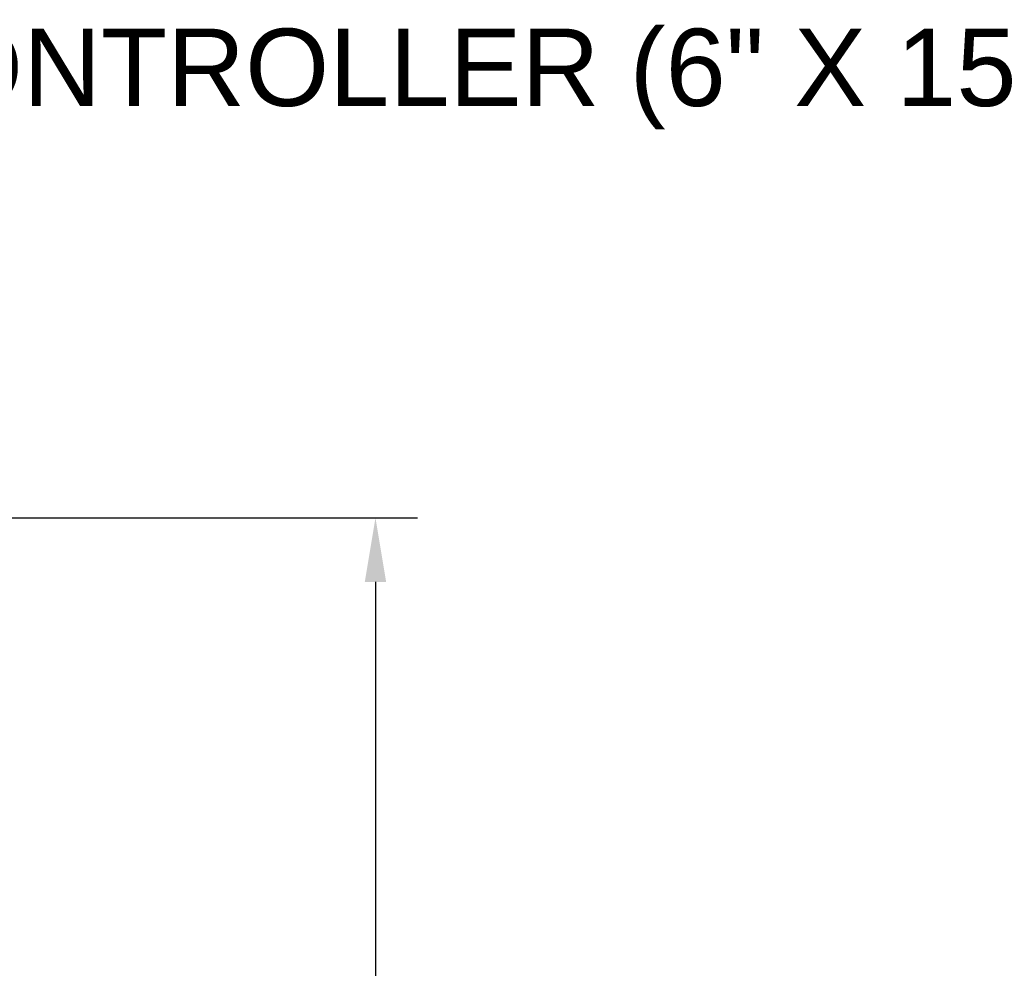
# Model space of a CAD drawing. Header units: inches. Extents: x 170 to 312, y 215 to 248.
# Tile 927 of 987: x 305.78 to 306.98, y 241.57 to 242.72. Entities that reach past the tile are written whole.
import ezdxf
from ezdxf import colors
from ezdxf.entities.mleader import LeaderData, LeaderLine
from ezdxf.math import Vec2, Vec3

# ---------------------------------------------------------------- set-up
doc = ezdxf.new("R2010")
doc.units = ezdxf.units.IN
doc.header["$LTSCALE"] = 0.25
doc.header["$MEASUREMENT"] = 0
doc.layers.add('ANNOTATIONS', color=1, linetype='Continuous')
doc.styles.add('ARIAL', font='arial.ttf', dxfattribs={"height": 0.09375})

msp = doc.modelspace()

# ---------------------------------------------------------------- linework, layer by layer
at = {"layer": 'ANNOTATIONS'}
for p, q in [((305.21385, 242.11772), (306.26481, 242.11772)), ((306.21371, 242.04006), (306.21371, 241.23964))]:
    msp.add_line(p, q, dxfattribs=at)
msp.add_solid([(306.20077, 242.04006), (306.22665, 242.04006), (306.21371, 242.11772)], dxfattribs=at)

# ---------------------------------------------------------------- leaders
ml = msp.add_multileader_mtext('Standard', dxfattribs=at)
ml.set_content('CONTROLLER (6" X 15")', color=256, style='ARIAL')
ml.set_leader_properties()
ml.build(insert=Vec2(0, 0))
ml.multileader.update_dxf_attribs({"dogleg_length": 0.36, "arrow_head_size": 0.09375})
ctx = ml.context
ctx.base_point, ctx.char_height, ctx.arrow_head_size, ctx.landing_gap_size, ctx.plane_origin = Vec3(305.50027, 242.64962), 0.09375, 0.09375, 0.09, Vec3(304.71523, 242.2164)
notes = []
notes.append((ctx, [(0, (1, 1, 0), (305.40231, 242.64962), (1, 0), 0.09796, [(0, [(305.18981, 242.25511)], 0, [])])]))
ctx.mtext.insert, ctx.mtext.flow_direction = Vec3(305.59027, 242.71028), 5
for ctx, leaders in notes:
    for number, flags, end, landing, length, lines in leaders:
        leader = LeaderData()
        leader.index, (leader.has_last_leader_line, leader.has_dogleg_vector, leader.attachment_direction) = number, flags
        leader.last_leader_point, leader.dogleg_vector, leader.dogleg_length = Vec3(end), Vec3(landing), length
        for number, points, colour, breaks in lines:
            line = LeaderLine()
            line.index, line.vertices, line.color, line.breaks = number, Vec3.list(points), colors.encode_raw_color(colour), breaks
            leader.lines.append(line)
        ctx.leaders.append(leader)

doc.saveas('drawing.dxf')
